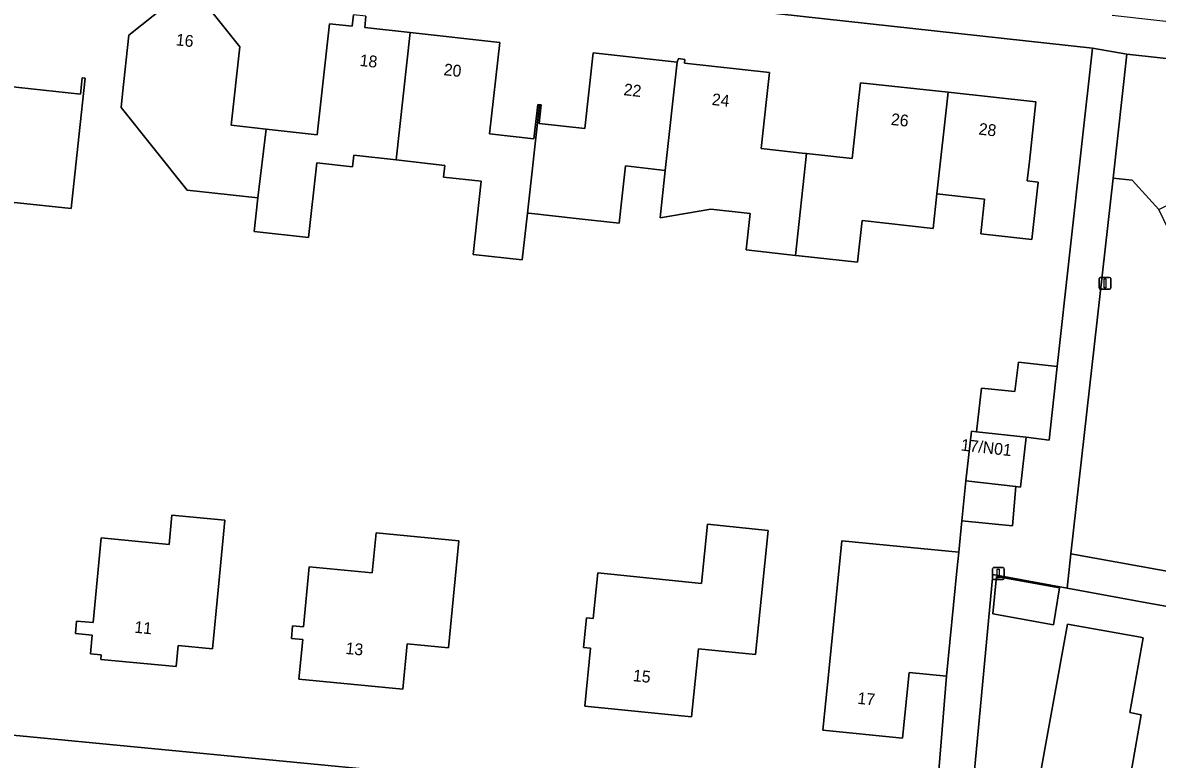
# Model space of a CAD drawing. Extents: x 162184 to 163154, y 385507 to 386516.
# Drawn here: x 162330 to 162426.3, y 385809.1 to 385871.7 of the extents above; entities that cross this region are included whole.
import ezdxf

# ---------------------------------------------------------------- set-up
doc = ezdxf.new("R2010")
doc.units = 0
for name, color, linetype in [('IMGEO_Erf', 7, 'Continuous'), ('IMGEO_Groenvoorziening', 7, 'Continuous'), ('IMGEO_Lichtmast', 7, 'Continuous'), ('IMGEO_Muur', 7, 'Continuous'), ('IMGEO_Pand', 7, 'Continuous'), ('IMGEO_Pand_nummerreeks', 7, 'Continuous'), ('IMGEO_Voetpad_open', 7, 'Continuous')]:
    doc.layers.add(name, color=color, linetype=linetype)

msp = doc.modelspace()

# ---------------------------------------------------------------- linework, layer by layer
at = {"layer": 'IMGEO_Erf'}
for points in [[(162329.194, 385811.19), (162407.363, 385803.678), (162408.384, 385816.204), (162405.204, 385816.518), (162404.654, 385810.949), (162397.902, 385811.616), (162398.393, 385816.592), (162399.49, 385827.697), (162404.448, 385827.207), (162409.423, 385826.715), (162409.68, 385829.38), (162410.023, 385832.768), (162410.498, 385837), (162410.937, 385836.951), (162411.35, 385840.635), (162414.169, 385840.352), (162414.48, 385842.842), (162417.769, 385842.488), (162419.858, 385861.388), (162420.754, 385869.497), (162276.342, 385885.344)], [(162359.135, 385872.201), (162359.03, 385871.245), (162362.882, 385870.821), (162370.483, 385869.983), (162369.629, 385862.232), (162373.388, 385861.818), (162373.707, 385864.713), (162373.848, 385864.698), (162373.992, 385864.682), (162373.819, 385863.112), (162377.703, 385862.684), (162378.41, 385869.098), (162385.542, 385868.312), (162385.643, 385868.61), (162386.179, 385868.551), (162386.143, 385868.23), (162393.358, 385867.435), (162393.105, 385865.138), (162392.646, 385860.976), (162396.406, 385860.562), (162396.512, 385860.55), (162400.381, 385860.124), (162400.84, 385864.284), (162401.092, 385866.57), (162408.512, 385865.753), (162415.969, 385864.931), (162415.413, 385859.882), (162415.231, 385858.231), (162416.159, 385858.129), (162415.624, 385853.272), (162411.291, 385853.75), (162411.616, 385856.693), (162407.561, 385857.141), (162407.237, 385854.199), (162401.234, 385854.862), (162400.845, 385851.334), (162395.876, 385851.882), (162395.563, 385851.914), (162391.396, 385852.377), (162391.734, 385855.456), (162388.394, 385855.824), (162384.084, 385855.112), (162384.527, 385859.128), (162381.142, 385859.501), (162380.834, 385856.709), (162380.608, 385854.656), (162377.209, 385855.03), (162372.946, 385855.499), (162372.832, 385855.511), (162372.393, 385851.538), (162368.219, 385851.997), (162368.903, 385858.202), (162365.711, 385858.553), (162365.821, 385859.554), (162361.692, 385860.009), (162358.102, 385860.431), (162357.992, 385859.43), (162354.957, 385859.764), (162354.263, 385853.436), (162349.65, 385853.944), (162349.965, 385856.798), (162343.972, 385857.459), (162338.358, 385864.463), (162338.487, 385865.634), (162339.034, 385870.603), (162342.189, 385873.131)], [(162345.938, 385872.718), (162348.43, 385869.609), (162347.697, 385862.956), (162350.668, 385862.629), (162355.005, 385862.151), (162356.044, 385871.576), (162357.979, 385871.363), (162358.084, 385872.317)], [(162429.363, 385821.72), (162425.367, 385822.443), (162418.614, 385823.681), (162412.314, 385824.836), (162410.308, 385803.395)]]:
    msp.add_lwpolyline(points, dxfattribs=at)
for points in [[(162326, 385860.08), (162324.92, 385860.196), (162323.508, 385860.348), (162317.917, 385860.948), (162318.523, 385866.597), (162319.057, 385871.568), (162328.015, 385870.607), (162327.561, 385866.379), (162334.91, 385865.59), (162335.059, 385866.983), (162335.32, 385866.955), (162334.787, 385861.984), (162334.132, 385855.883), (162326.312, 385856.722)], [(162335.912, 385819.694), (162334.494, 385819.829), (162334.595, 385820.884), (162335.986, 385820.752), (162336.67, 385827.935), (162342.439, 385827.386), (162342.676, 385829.874), (162347.167, 385829.446), (162346.601, 385823.51), (162346.127, 385818.532), (162343.198, 385818.812), (162343.027, 385817.024), (162336.646, 385817.632), (162336.683, 385818.023), (162335.761, 385818.111)], [(162353.455, 385815.941), (162353.78, 385819.32), (162352.811, 385819.413), (162352.914, 385820.486), (162353.838, 385820.397), (162354.327, 385825.484), (162359.672, 385824.971), (162359.999, 385828.377), (162367.021, 385827.703), (162366.626, 385823.589), (162366.148, 385818.611), (162362.644, 385818.947), (162362.275, 385815.094)], [(162377.595, 385818.632), (162377.854, 385821.168), (162378.399, 385821.112), (162378.792, 385824.964), (162387.593, 385824.066), (162388.107, 385829.097), (162393.242, 385828.572), (162392.674, 385823.009), (162392.166, 385818.034), (162387.351, 385818.526), (162386.76, 385812.742), (162377.69, 385813.668), (162378.191, 385818.571)], [(162412.632, 385824.668), (162417.976, 385823.712), (162417.463, 385820.565), (162412.304, 385821.498)], [(162416.001, 385805.963), (162418.656, 385820.628), (162424.836, 385819.51), (162425.071, 385819.467), (162423.921, 385813.111), (162424.906, 385812.933), (162424.118, 385808.577), (162424.016, 385808.013), (162423.579, 385805.598), (162423.402, 385804.623), (162420.922, 385805.072)]]:
    msp.add_lwpolyline(points, close=True, dxfattribs=at)
at = {"layer": 'IMGEO_Groenvoorziening'}
for points in [[(162455.327, 385865.45), (162435.069, 385867.716), (162434.189, 385862.726), (162432.232, 385861.455), (162428.205, 385863.511), (162428.82, 385868.415), (162423.673, 385868.991), (162422.511, 385858.464), (162424.132, 385858.29), (162426.389, 385855.794), (162446.892, 385865.809)], [(162435.705, 385838.578), (162432.223, 385843.24), (162431.919, 385844.397), (162426.389, 385855.794), (162424.132, 385858.29), (162422.511, 385858.464), (162418.939, 385826.586), (162472.197, 385816.96), (162481.447, 385859.109)]]:
    msp.add_lwpolyline(points, dxfattribs=at)
msp.add_lwpolyline([(162409.68, 385829.38), (162413.983, 385828.954), (162414.256, 385832.293), (162410.023, 385832.768)], close=True, dxfattribs=at)
at = {"layer": 'IMGEO_Lichtmast'}
for p, q in [((162421.322, 385849.149), (162421.322, 385849.949)), ((162421.322, 385849.949), (162421.322, 385849.149)), ((162421.422, 385850.049), (162422.212, 385850.049)), ((162422.212, 385850.049), (162421.422, 385850.049)), ((162422.312, 385849.949), (162422.312, 385849.149)), ((162422.312, 385849.149), (162422.312, 385849.949)), ((162422.212, 385849.049), (162421.422, 385849.049)), ((162421.422, 385849.049), (162422.212, 385849.049)), ((162412.37, 385825.414), (162413.16, 385825.414)), ((162413.16, 385825.414), (162412.37, 385825.414)), ((162412.27, 385824.514), (162412.27, 385825.314)), ((162412.27, 385825.314), (162412.27, 385824.514)), ((162413.16, 385824.414), (162412.37, 385824.414)), ((162412.37, 385824.414), (162413.16, 385824.414)), ((162413.26, 385825.314), (162413.26, 385824.514)), ((162413.26, 385824.514), (162413.26, 385825.314))]:
    msp.add_line(p, q, dxfattribs=at)
for points in [[(162421.742, 385849.924), (162421.892, 385849.924), (162421.892, 385849.174), (162421.742, 385849.174), (162421.742, 385849.924)], [(162412.69, 385825.289), (162412.84, 385825.289), (162412.84, 385824.539), (162412.69, 385824.539), (162412.69, 385825.289)]]:
    msp.add_lwpolyline(points, dxfattribs=at)
for centre, start, end in [((162421.422, 385849.949), 90, 180), ((162421.422, 385849.949), 90, 180), ((162422.212, 385849.949), 0, 90), ((162422.212, 385849.949), 360, 90), ((162421.422, 385849.149), 180, 270), ((162421.422, 385849.149), 180, 270), ((162422.212, 385849.149), 270, 0), ((162422.212, 385849.149), 270, 0), ((162412.37, 385825.314), 90, 180), ((162412.37, 385825.314), 90, 180), ((162413.16, 385825.314), 0, 90), ((162413.16, 385825.314), 360, 90), ((162412.37, 385824.514), 180, 270), ((162412.37, 385824.514), 180, 270), ((162413.16, 385824.514), 270, 0), ((162413.16, 385824.514), 270, 0)]:
    msp.add_arc(centre, 0.1, start, end, dxfattribs=at)
at = {"layer": 'IMGEO_Muur'}
for points in [[(162417.769, 385842.488), (162419.858, 385861.388)], [(162409.68, 385829.38), (162409.423, 385826.715)]]:
    msp.add_lwpolyline(points, dxfattribs=at)
at = {"layer": 'IMGEO_Pand'}
for points in [[(162343.972, 385857.459), (162349.965, 385856.798), (162350.668, 385862.629), (162347.697, 385862.956), (162348.43, 385869.609), (162345.938, 385872.718), (162342.189, 385873.131), (162339.034, 385870.603), (162338.487, 385865.634), (162338.358, 385864.463)], [(162335.32, 385866.955), (162335.059, 385866.983), (162334.91, 385865.59), (162327.561, 385866.379), (162328.015, 385870.607), (162319.057, 385871.568), (162318.523, 385866.597), (162317.917, 385860.948), (162323.508, 385860.348), (162324.92, 385860.196), (162326, 385860.08), (162326.312, 385856.722), (162334.132, 385855.883), (162334.787, 385861.984)], [(162362.882, 385870.821), (162359.03, 385871.245), (162359.135, 385872.201), (162358.084, 385872.317), (162357.979, 385871.363), (162356.044, 385871.576), (162355.005, 385862.151), (162350.668, 385862.629), (162349.965, 385856.798), (162349.65, 385853.944), (162354.263, 385853.436), (162354.957, 385859.764), (162357.992, 385859.43), (162358.102, 385860.431), (162361.692, 385860.009)], [(162373.848, 385864.698), (162373.707, 385864.713), (162373.388, 385861.818), (162369.629, 385862.232), (162370.483, 385869.983), (162362.882, 385870.821), (162361.692, 385860.009), (162365.821, 385859.554), (162365.711, 385858.553), (162368.903, 385858.202), (162368.219, 385851.997), (162372.393, 385851.538), (162372.832, 385855.511)], [(162385.542, 385868.312), (162378.41, 385869.098), (162377.703, 385862.684), (162373.819, 385863.112), (162373.992, 385864.682), (162373.848, 385864.698), (162372.832, 385855.511), (162372.946, 385855.499), (162377.209, 385855.03), (162380.608, 385854.656), (162380.834, 385856.709), (162381.142, 385859.501), (162384.527, 385859.128)], [(162392.646, 385860.976), (162393.105, 385865.138), (162393.358, 385867.435), (162386.143, 385868.23), (162386.179, 385868.551), (162385.643, 385868.61), (162385.542, 385868.312), (162384.527, 385859.128), (162384.084, 385855.112), (162388.394, 385855.824), (162391.734, 385855.456), (162391.396, 385852.377), (162395.563, 385851.914), (162396.512, 385860.55), (162396.406, 385860.562)], [(162395.563, 385851.914), (162395.876, 385851.882), (162400.845, 385851.334), (162401.234, 385854.862), (162407.237, 385854.199), (162407.561, 385857.141), (162408.512, 385865.753), (162401.092, 385866.57), (162400.84, 385864.284), (162400.381, 385860.124), (162396.512, 385860.55)], [(162407.561, 385857.141), (162411.616, 385856.693), (162411.291, 385853.75), (162415.624, 385853.272), (162416.159, 385858.129), (162415.231, 385858.231), (162415.413, 385859.882), (162415.969, 385864.931), (162408.512, 385865.753)], [(162415.126, 385836.481), (162417.077, 385836.228), (162417.769, 385842.488), (162414.48, 385842.842), (162414.169, 385840.352), (162411.35, 385840.635), (162410.937, 385836.951)], [(162410.937, 385836.951), (162410.498, 385837), (162410.023, 385832.768), (162414.256, 385832.293), (162414.651, 385832.249), (162415.126, 385836.481)], [(162342.676, 385829.874), (162342.439, 385827.386), (162336.67, 385827.935), (162335.986, 385820.752), (162334.595, 385820.884), (162334.494, 385819.829), (162335.912, 385819.694), (162335.761, 385818.111), (162336.683, 385818.023), (162336.646, 385817.632), (162343.027, 385817.024), (162343.198, 385818.812), (162346.127, 385818.532), (162346.601, 385823.51), (162347.167, 385829.446)], [(162366.626, 385823.589), (162367.021, 385827.703), (162359.999, 385828.377), (162359.672, 385824.971), (162354.327, 385825.484), (162353.838, 385820.397), (162352.914, 385820.486), (162352.811, 385819.413), (162353.78, 385819.32), (162353.455, 385815.941), (162362.275, 385815.094), (162362.644, 385818.947), (162366.148, 385818.611)], [(162392.674, 385823.009), (162393.242, 385828.572), (162388.107, 385829.097), (162387.593, 385824.066), (162378.792, 385824.964), (162378.399, 385821.112), (162377.854, 385821.168), (162377.595, 385818.632), (162378.191, 385818.571), (162377.69, 385813.668), (162386.76, 385812.742), (162387.351, 385818.526), (162392.166, 385818.034)], [(162409.423, 385826.715), (162404.448, 385827.207), (162399.49, 385827.697), (162398.393, 385816.592), (162397.902, 385811.616), (162404.654, 385810.949), (162405.204, 385816.518), (162408.384, 385816.204), (162409.268, 385825.142)], [(162412.632, 385824.668), (162412.304, 385821.498), (162417.463, 385820.565), (162417.976, 385823.712)], [(162425.071, 385819.467), (162424.836, 385819.51), (162418.656, 385820.628), (162416.001, 385805.963), (162420.922, 385805.072), (162423.402, 385804.623), (162423.579, 385805.598), (162424.016, 385808.013), (162424.118, 385808.577), (162424.906, 385812.933), (162423.921, 385813.111)]]:
    msp.add_lwpolyline(points, close=True, dxfattribs=at)
at = {"layer": 'IMGEO_Voetpad_open'}
for points in [[(162276.342, 385885.344), (162420.754, 385869.497), (162423.673, 385868.991), (162428.82, 385868.415), (162435.069, 385867.716), (162455.327, 385865.45), (162455.682, 385868.558), (162440.872, 385870.217), (162422.429, 385872.276)], [(162407.363, 385803.678), (162329.194, 385811.19)]]:
    msp.add_lwpolyline(points, dxfattribs=at)
for points in [[(162422.511, 385858.464), (162423.673, 385868.991), (162420.754, 385869.497), (162419.858, 385861.388), (162417.769, 385842.488), (162417.077, 385836.228), (162415.126, 385836.481), (162414.651, 385832.249), (162414.256, 385832.293), (162413.983, 385828.954), (162409.68, 385829.38), (162409.423, 385826.715), (162409.268, 385825.142), (162408.384, 385816.204), (162407.363, 385803.678), (162410.308, 385803.395), (162412.314, 385824.836), (162418.614, 385823.681), (162418.939, 385826.586)], [(162418.939, 385826.586), (162418.614, 385823.681), (162425.367, 385822.443), (162429.363, 385821.72), (162438.716, 385820.018), (162471.711, 385814.014), (162472.197, 385816.96)]]:
    msp.add_lwpolyline(points, close=True, dxfattribs=at)

# ---------------------------------------------------------------- texts
at = {"layer": 'IMGEO_Pand_nummerreeks'}
for s, rotation, p in [('16', 353.71349, (162342.974, 385869.745)), ('18', 353.70319, (162358.567, 385867.997)), ('20', 353.70319, (162365.695, 385867.211)), ('22', 353.65163, (162380.959, 385865.514)), ('24', 353.65181, (162388.437, 385864.683)), ('26', 353.71307, (162403.631, 385862.991)), ('28', 353.71307, (162411.072, 385862.17)), ('17/N01', 353.47424, (162409.567, 385835.361)), ('11', 354.55712, (162339.457, 385819.896)), ('13', 354.51461, (162357.374, 385818.096)), ('15', 354.17059, (162381.75, 385815.787)), ('17', 354.35831, (162400.794, 385813.862))]:
    msp.add_text(s, height=1, rotation=rotation, dxfattribs=at).set_placement(p)

doc.saveas('drawing.dxf')
